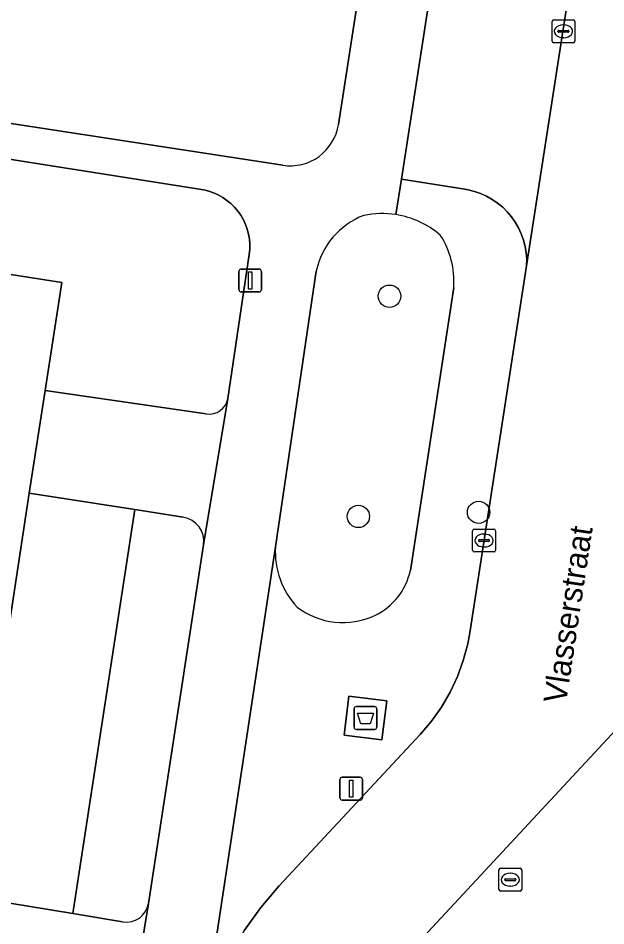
# Model space of a CAD drawing. Extents: x 161084 to 161928, y 385354 to 386522.
# Drawn here: x 161719.79 to 161745.49, y 385534.81 to 385574.52 of the extents above; entities that cross this region are included whole.
import ezdxf

# ---------------------------------------------------------------- set-up
doc = ezdxf.new("R2010")
doc.units = 0
for name, color, linetype in [('IMGEO_Afval_apart_plaats', 7, 'Continuous'), ('IMGEO_Boom', 7, 'Continuous'), ('IMGEO_Groenvoorziening', 7, 'Continuous'), ('IMGEO_Kolk', 7, 'Continuous'), ('IMGEO_Lichtmast', 7, 'Continuous'), ('IMGEO_Openbare_ruimte_label', 7, 'Continuous'), ('IMGEO_Pand', 7, 'Continuous'), ('IMGEO_Parkeervlak_open', 7, 'Continuous'), ('IMGEO_Rijbaan_lokaal_open', 7, 'Continuous'), ('IMGEO_Rioolput', 7, 'Continuous'), ('IMGEO_Voetpad_gesloten', 7, 'Continuous'), ('IMGEO_Voetpad_open', 7, 'Continuous')]:
    doc.layers.add(name, color=color, linetype=linetype)

msp = doc.modelspace()

# ---------------------------------------------------------------- linework, layer by layer
at = {"layer": 'IMGEO_Afval_apart_plaats'}
for p, q in [((161734.585, 385544.404), (161735.375, 385544.404)), ((161735.375, 385544.404), (161734.585, 385544.404)), ((161734.485, 385543.504), (161734.485, 385544.304)), ((161734.485, 385544.304), (161734.485, 385543.504)), ((161735.475, 385544.304), (161735.475, 385543.504)), ((161735.475, 385543.504), (161735.475, 385544.304)), ((161735.375, 385543.404), (161734.585, 385543.404)), ((161734.585, 385543.404), (161735.375, 385543.404))]:
    msp.add_line(p, q, dxfattribs=at)
msp.add_lwpolyline([(161734.628, 385544.118), (161735.332, 385544.118), (161735.183, 385543.648), (161734.777, 385543.648), (161734.628, 385544.118)], dxfattribs=at)
for centre, start, end in [((161734.585, 385544.304), 90, 180), ((161734.585, 385544.304), 90, 180), ((161735.375, 385544.304), 0, 90), ((161735.375, 385544.304), 360, 90), ((161734.585, 385543.504), 180, 270), ((161734.585, 385543.504), 180, 270), ((161735.375, 385543.504), 270, 0), ((161735.375, 385543.504), 270, 0)]:
    msp.add_arc(centre, 0.1, start, end, dxfattribs=at)
at = {"layer": 'IMGEO_Boom'}
for centre in [(161736.032, 385562.353), (161734.67, 385552.721), (161739.928, 385552.899)]:
    msp.add_circle(centre, 0.489, dxfattribs=at)
at = {"layer": 'IMGEO_Groenvoorziening'}
for points in [[(161736.552, 385603.449), (161714.658, 385606.809), (161709.299, 385571.47), (161731.363, 385568.084)], [(161733.802, 385569.867), (161738.568, 385600.711)], [(161728.96, 385557.881), (161729.893, 385564.181), (161729.916, 385564.403), (161729.919, 385564.627), (161729.902, 385564.85), (161729.865, 385565.07), (161729.809, 385565.286), (161729.733, 385565.496), (161729.639, 385565.699), (161729.528, 385565.893), (161729.399, 385566.076), (161729.255, 385566.246), (161729.096, 385566.403), (161728.923, 385566.545), (161728.739, 385566.672), (161728.544, 385566.781), (161728.34, 385566.872), (161728.129, 385566.945), (161727.912, 385566.999), (161727.809, 385567.017), (161717.914, 385568.577)], [(161717.223, 385563.649), (161721.705, 385562.959), (161720.973, 385558.225), (161728.016, 385557.202)], [(161732.828, 385563.446), (161731.045, 385551.389)], [(161736.943, 385550.349), (161738.84, 385562.735)], [(161727.003, 385552.69), (161724.894, 385553.02), (161722.189, 385535.345), (161724.361, 385534.985)], [(161725.493, 385535.785), (161727.895, 385551.471)]]:
    msp.add_lwpolyline(points, dxfattribs=at)
msp.add_lwpolyline([(161717.551, 385536.113), (161722.189, 385535.345), (161724.894, 385553.02), (161720.279, 385553.742), (161718.953, 385545.171)], close=True, dxfattribs=at)
for centre, radius, start, end in [((161731.692, 385570.194), 2.135, 261.1403, 351.1961), ((161736.109, 385562.757), 3.353, 110.9963, 168.1344), ((161735.709, 385562.026), 3.943, 81.2108, 101.7268), ((161735.707, 385562.063), 3.907, 49.3856, 81.0866), ((161735.178, 385563.016), 3.672, 355.6091, 33.2378), ((161728.136, 385558.031), 0.838, 261.7708, 349.6826), ((161726.838, 385551.633), 1.069, 351.2614, 81.128), ((161734.553, 385551.159), 3.515, 176.2503, 223.2197), ((161734.136, 385550.966), 2.874, 296.0312, 347.608), ((161734.002, 385551.414), 3.337, 232.9281, 294.7055), ((161724.524, 385535.955), 0.984, 260.4719, 350.0269)]:
    msp.add_arc(centre, radius, start, end, dxfattribs=at)
at = {"layer": 'IMGEO_Kolk'}
for p, q in [((161743.139, 385573.513), (161743.139, 385574.365)), ((161743.214, 385574.439), (161744.066, 385574.439)), ((161743.627, 385574.219), (161743.652, 385574.219)), ((161744.14, 385574.365), (161744.14, 385573.513)), ((161743.398, 385573.933), (161743.398, 385573.945)), ((161743.836, 385573.896), (161743.438, 385573.896)), ((161743.441, 385573.982), (161743.839, 385573.982)), ((161743.882, 385573.945), (161743.882, 385573.933)), ((161744.066, 385573.439), (161743.214, 385573.439)), ((161743.65, 385573.659), (161743.625, 385573.659)), ((161739.668, 385551.241), (161739.668, 385552.093)), ((161739.743, 385552.167), (161740.595, 385552.167)), ((161740.156, 385551.947), (161740.181, 385551.947)), ((161740.669, 385552.093), (161740.669, 385551.241)), ((161739.927, 385551.661), (161739.927, 385551.673)), ((161740.365, 385551.624), (161739.967, 385551.624)), ((161739.97, 385551.71), (161740.368, 385551.71)), ((161740.411, 385551.673), (161740.411, 385551.661)), ((161740.595, 385551.167), (161739.743, 385551.167)), ((161740.179, 385551.387), (161740.154, 385551.387))]:
    msp.add_line(p, q, dxfattribs=at)
for points in [[(161743.139, 385573.513), (161743.139, 385574.365)], [(161743.214, 385574.439), (161744.066, 385574.439)], [(161744.14, 385574.365), (161744.14, 385573.513)], [(161744.066, 385573.439), (161743.214, 385573.439)], [(161739.668, 385551.241), (161739.668, 385552.093)], [(161739.743, 385552.167), (161740.595, 385552.167)], [(161740.669, 385552.093), (161740.669, 385551.241)], [(161740.595, 385551.167), (161739.743, 385551.167)]]:
    msp.add_lwpolyline(points, dxfattribs=at)
for centre, radius, start, end in [((161743.216, 385574.363), 0.0765, 91.552, 178.448), ((161743.216, 385574.363), 0.0765, 91.552, 178.448), ((161744.064, 385574.363), 0.0765, 1.552, 88.448), ((161744.064, 385574.363), 0.0765, 1.552, 88.448), ((161743.438, 385573.942), 0.0403, 85.8775, 175.7526), ((161743.435, 385573.932), 0.0366, 178.938, 274.7102), ((161743.839, 385573.939), 0.043, 264.8664, 352.4533), ((161743.843, 385573.944), 0.0386, 1.7309, 96.639), ((161743.216, 385573.515), 0.0765, 181.552, 268.448), ((161743.216, 385573.515), 0.0765, 181.552, 268.448), ((161744.064, 385573.515), 0.0765, 271.552, 358.448), ((161744.064, 385573.515), 0.0765, 271.552, 358.448), ((161739.745, 385552.091), 0.0765, 91.552, 178.448), ((161739.745, 385552.091), 0.0765, 91.552, 178.448), ((161740.593, 385552.091), 0.0765, 1.552, 88.448), ((161740.593, 385552.091), 0.0765, 1.552, 88.448), ((161739.967, 385551.67), 0.0403, 85.8775, 175.7526), ((161739.964, 385551.66), 0.0366, 178.938, 274.7102), ((161740.368, 385551.667), 0.043, 264.8664, 352.4533), ((161740.372, 385551.672), 0.0386, 1.7309, 96.639), ((161739.745, 385551.243), 0.0765, 181.552, 268.448), ((161739.745, 385551.243), 0.0765, 181.552, 268.448), ((161740.593, 385551.243), 0.0765, 271.552, 358.448), ((161740.593, 385551.243), 0.0765, 271.552, 358.448)]:
    msp.add_arc(centre, radius, start, end, dxfattribs=at)
for centre, major_axis, ratio, start_param, end_param in [((161743.626, 385573.939), (-0.387, 0.002), 0.722429, 4.712389, 7.853982), ((161743.651, 385573.939), (-0.39, 0.002), 0.717154, 1.570796, 4.712389), ((161740.155, 385551.667), (-0.387, 0.002), 0.722429, 4.712389, 7.853982), ((161740.18, 385551.667), (-0.39, 0.002), 0.717154, 1.570796, 4.712389)]:
    msp.add_ellipse(centre, major_axis=major_axis, ratio=ratio, start_param=start_param, end_param=end_param, dxfattribs=at)
at = {"layer": 'IMGEO_Lichtmast'}
for p, q in [((161729.443, 385562.64), (161729.443, 385563.44)), ((161729.443, 385563.44), (161729.443, 385562.64)), ((161729.543, 385563.54), (161730.333, 385563.54)), ((161730.333, 385563.54), (161729.543, 385563.54)), ((161730.433, 385563.44), (161730.433, 385562.64)), ((161730.433, 385562.64), (161730.433, 385563.44)), ((161730.333, 385562.54), (161729.543, 385562.54)), ((161729.543, 385562.54), (161730.333, 385562.54)), ((161733.86, 385540.41), (161733.86, 385541.21)), ((161733.86, 385541.21), (161733.86, 385540.41)), ((161733.96, 385541.31), (161734.75, 385541.31)), ((161734.75, 385541.31), (161733.96, 385541.31)), ((161734.85, 385541.21), (161734.85, 385540.41)), ((161734.85, 385540.41), (161734.85, 385541.21)), ((161734.75, 385540.31), (161733.96, 385540.31)), ((161733.96, 385540.31), (161734.75, 385540.31))]:
    msp.add_line(p, q, dxfattribs=at)
for points in [[(161729.863, 385563.415), (161730.013, 385563.415), (161730.013, 385562.665), (161729.863, 385562.665), (161729.863, 385563.415)], [(161734.28, 385541.185), (161734.43, 385541.185), (161734.43, 385540.435), (161734.28, 385540.435), (161734.28, 385541.185)]]:
    msp.add_lwpolyline(points, dxfattribs=at)
for centre, start, end in [((161729.543, 385563.44), 90, 180), ((161729.543, 385563.44), 90, 180), ((161730.333, 385563.44), 0, 90), ((161730.333, 385563.44), 360, 90), ((161729.543, 385562.64), 180, 270), ((161729.543, 385562.64), 180, 270), ((161730.333, 385562.64), 270, 0), ((161730.333, 385562.64), 270, 0), ((161733.96, 385541.21), 90, 180), ((161733.96, 385541.21), 90, 180), ((161734.75, 385541.21), 0, 90), ((161734.75, 385541.21), 360, 90), ((161733.96, 385540.41), 180, 270), ((161733.96, 385540.41), 180, 270), ((161734.75, 385540.41), 270, 0), ((161734.75, 385540.41), 270, 0)]:
    msp.add_arc(centre, 0.1, start, end, dxfattribs=at)
at = {"layer": 'IMGEO_Pand'}
msp.add_lwpolyline([(161716.127, 385563.818), (161711.784, 385564.487), (161711.116, 385560.139), (161712.382, 385559.945), (161711.897, 385556.782), (161710.63, 385556.976), (161709.051, 385546.696), (161718.953, 385545.171), (161720.279, 385553.742), (161720.973, 385558.225), (161721.705, 385562.959), (161717.223, 385563.649)], close=True, dxfattribs=at)
at = {"layer": 'IMGEO_Parkeervlak_open'}
msp.add_lwpolyline([(161741.992, 385602.681), (161736.551, 385567.468), (161739.329, 385567.033), (161739.468, 385567.008), (161739.746, 385566.939), (161740.016, 385566.845), (161740.277, 385566.727), (161740.526, 385566.587), (161740.762, 385566.425), (161740.982, 385566.243), (161741.185, 385566.041), (161741.37, 385565.822), (161741.534, 385565.588), (161741.676, 385565.34), (161741.796, 385565.08), (161741.892, 385564.811), (161741.964, 385564.534), (161742.01, 385564.251), (161742.031, 385563.966), (161742.027, 385563.68), (161748.381, 385604.68)], dxfattribs=at)
at = {"layer": 'IMGEO_Rijbaan_lokaal_open'}
for points in [[(161749.647, 385612.852), (161748.381, 385604.68), (161742.027, 385563.68), (161739.541, 385547.634), (161739.451, 385547.152), (161739.259, 385546.423), (161739.002, 385545.714), (161738.683, 385545.03), (161738.304, 385544.378), (161737.868, 385543.762), (161737.379, 385543.188), (161731.192, 385536.55), (161730.397, 385535.617), (161729.689, 385534.617), (161729.073, 385533.557), (161728.554, 385532.447), (161728.136, 385531.295), (161727.823, 385530.11), (161727.669, 385529.274), (161723.237, 385500), (161713.061, 385433.189)], [(161719.723, 385430.887), (161719.914, 385431.913), (161720.36, 385434.843), (161730.285, 385500), (161733.96, 385523.829), (161734.945, 385529.848), (161735.034, 385530.378), (161735.175, 385530.918), (161735.362, 385531.442), (161735.597, 385531.948), (161735.875, 385532.431), (161736.195, 385532.887), (161736.555, 385533.313), (161736.762, 385533.508), (161746.133, 385543.607), (161752.959, 385588.197)], [(161782.546, 385527.038), (161751.817, 385536.473), (161750.173, 385537.015), (161749.746, 385537.288), (161749.269, 385537.504), (161748.814, 385537.761), (161748.383, 385538.059), (161747.98, 385538.393), (161747.609, 385538.763), (161747.273, 385539.164), (161746.973, 385539.593), (161746.713, 385540.048), (161746.495, 385540.524), (161746.32, 385541.017), (161746.19, 385541.524), (161746.106, 385542.041), (161746.068, 385542.563), (161746.077, 385543.086), (161746.133, 385543.607), (161736.762, 385533.508)]]:
    msp.add_lwpolyline(points, dxfattribs=at)
at = {"layer": 'IMGEO_Rioolput'}
for p, q in [((161740.815, 385536.404), (161740.815, 385537.256)), ((161740.89, 385537.33), (161741.742, 385537.33)), ((161741.816, 385537.256), (161741.816, 385536.404)), ((161741.074, 385536.824), (161741.074, 385536.836)), ((161741.512, 385536.787), (161741.114, 385536.787)), ((161741.117, 385536.873), (161741.515, 385536.873)), ((161741.303, 385537.11), (161741.328, 385537.11)), ((161741.558, 385536.836), (161741.558, 385536.824)), ((161741.326, 385536.55), (161741.301, 385536.55)), ((161741.742, 385536.33), (161740.89, 385536.33))]:
    msp.add_line(p, q, dxfattribs=at)
for points in [[(161740.815, 385536.404), (161740.815, 385537.256)], [(161740.89, 385537.33), (161741.742, 385537.33)], [(161741.816, 385537.256), (161741.816, 385536.404)], [(161741.742, 385536.33), (161740.89, 385536.33)]]:
    msp.add_lwpolyline(points, dxfattribs=at)
for centre, radius, start, end in [((161740.892, 385537.254), 0.0765, 91.552, 178.448), ((161740.892, 385537.254), 0.0765, 91.552, 178.448), ((161741.74, 385537.254), 0.0765, 1.552, 88.448), ((161741.74, 385537.254), 0.0765, 1.552, 88.448), ((161741.114, 385536.833), 0.0403, 85.8775, 175.7526), ((161741.111, 385536.823), 0.0366, 178.938, 274.7102), ((161741.515, 385536.83), 0.043, 264.8664, 352.4533), ((161741.519, 385536.835), 0.0386, 1.7309, 96.639), ((161740.892, 385536.406), 0.0765, 181.552, 268.448), ((161740.892, 385536.406), 0.0765, 181.552, 268.448), ((161741.74, 385536.406), 0.0765, 271.552, 358.448), ((161741.74, 385536.406), 0.0765, 271.552, 358.448)]:
    msp.add_arc(centre, radius, start, end, dxfattribs=at)
for centre, major_axis, ratio, start_param, end_param in [((161741.302, 385536.83), (-0.387, 0.002), 0.722429, 4.712389, 7.853982), ((161741.327, 385536.83), (-0.39, 0.002), 0.717154, 1.570796, 4.712389)]:
    msp.add_ellipse(centre, major_axis=major_axis, ratio=ratio, start_param=start_param, end_param=end_param, dxfattribs=at)
at = {"layer": 'IMGEO_Voetpad_gesloten'}
msp.add_lwpolyline([(161735.916, 385544.656), (161734.26, 385544.864), (161734.045, 385543.153), (161735.701, 385542.945)], close=True, dxfattribs=at)
at = {"layer": 'IMGEO_Voetpad_open'}
for points in [[(161736.312, 385565.923), (161736.551, 385567.468), (161741.992, 385602.681), (161744.77, 385602.246), (161745.054, 385602.214), (161745.341, 385602.208), (161745.626, 385602.228), (161745.909, 385602.273), (161746.186, 385602.343), (161746.456, 385602.438), (161746.717, 385602.556), (161746.966, 385602.697), (161747.201, 385602.86), (161747.421, 385603.043), (161747.624, 385603.245), (161747.807, 385603.465), (161747.971, 385603.7), (161748.113, 385603.948), (161748.232, 385604.209), (161748.327, 385604.479), (161748.381, 385604.68), (161749.647, 385612.852)], [(161743.133, 385605.201), (161742.927, 385605.054), (161742.708, 385604.926), (161742.479, 385604.818), (161742.242, 385604.731), (161741.997, 385604.665), (161741.748, 385604.622), (161741.495, 385604.601), (161741.242, 385604.603), (161740.99, 385604.627), (161739.275, 385604.876), (161738.568, 385600.711), (161733.802, 385569.867)], [(161731.363, 385568.084), (161709.299, 385571.47)], [(161717.914, 385568.577), (161727.809, 385567.017), (161727.912, 385566.999), (161728.129, 385566.945), (161728.34, 385566.872), (161728.544, 385566.781), (161728.739, 385566.672), (161728.923, 385566.545), (161729.096, 385566.403), (161729.255, 385566.246), (161729.399, 385566.076), (161729.528, 385565.893), (161729.639, 385565.699), (161729.733, 385565.496), (161729.809, 385565.286), (161729.865, 385565.07), (161729.902, 385564.85), (161729.919, 385564.627), (161729.916, 385564.403), (161729.893, 385564.181), (161728.96, 385557.881), (161727.895, 385551.471), (161725.493, 385535.785), (161724.441, 385529.408)], [(161742.027, 385563.68), (161742.031, 385563.966), (161742.01, 385564.251), (161741.964, 385564.534), (161741.892, 385564.811), (161741.796, 385565.08), (161741.676, 385565.34), (161741.534, 385565.588), (161741.37, 385565.822), (161741.185, 385566.041), (161740.982, 385566.243), (161740.762, 385566.425), (161740.526, 385566.587), (161740.277, 385566.727), (161740.016, 385566.845), (161739.746, 385566.939), (161739.468, 385567.008), (161739.329, 385567.033), (161736.551, 385567.468), (161736.312, 385565.923)], [(161699.341, 385410.516), (161709.663, 385426.482), (161711.688, 385429.614), (161712.19, 385430.579), (161712.605, 385431.585), (161712.927, 385432.624), (161713.061, 385433.189), (161723.237, 385500), (161727.669, 385529.274), (161727.823, 385530.11), (161731.045, 385551.389), (161732.828, 385563.446)], [(161731.045, 385551.389), (161727.823, 385530.11), (161728.136, 385531.295), (161728.554, 385532.447), (161729.073, 385533.557), (161729.689, 385534.617), (161730.397, 385535.617), (161731.192, 385536.55), (161737.379, 385543.188), (161737.868, 385543.762), (161738.304, 385544.378), (161738.683, 385545.03), (161739.002, 385545.714), (161739.259, 385546.423), (161739.451, 385547.152), (161739.541, 385547.634), (161742.027, 385563.68)], [(161738.84, 385562.735), (161736.943, 385550.349)], [(161728.016, 385557.202), (161720.973, 385558.225), (161720.279, 385553.742), (161724.894, 385553.02), (161727.003, 385552.69)], [(161727.895, 385551.471), (161728.96, 385557.881)], [(161724.361, 385534.985), (161722.189, 385535.345), (161717.551, 385536.113), (161716.851, 385531.587), (161723.62, 385530.521)], [(161724.441, 385529.408), (161725.493, 385535.785)]]:
    msp.add_lwpolyline(points, dxfattribs=at)
msp.add_lwpolyline([(161735.916, 385544.656), (161735.701, 385542.945), (161734.045, 385543.153), (161734.26, 385544.864)], close=True, dxfattribs=at)
for centre, radius, start, end in [((161731.692, 385570.194), 2.135, 261.1403, 351.1961), ((161736.109, 385562.757), 3.353, 110.9963, 168.1344), ((161735.709, 385562.026), 3.943, 81.2108, 101.7268), ((161735.707, 385562.063), 3.907, 49.3856, 81.0866), ((161735.178, 385563.016), 3.672, 355.6091, 33.2378), ((161728.136, 385558.031), 0.838, 261.7708, 349.6826), ((161726.838, 385551.633), 1.069, 351.2614, 81.128), ((161734.553, 385551.159), 3.515, 176.2503, 223.2197), ((161734.136, 385550.966), 2.874, 296.0312, 347.608), ((161734.002, 385551.414), 3.337, 232.9281, 294.7055), ((161724.524, 385535.955), 0.984, 260.4719, 350.0269)]:
    msp.add_arc(centre, radius, start, end, dxfattribs=at)

# ---------------------------------------------------------------- texts
at = {"layer": 'IMGEO_Openbare_ruimte_label'}
msp.add_text('Vlasserstraat', height=1, rotation=81.3758, dxfattribs=at).set_placement((161743.748, 385544.497))

doc.saveas('drawing.dxf')
